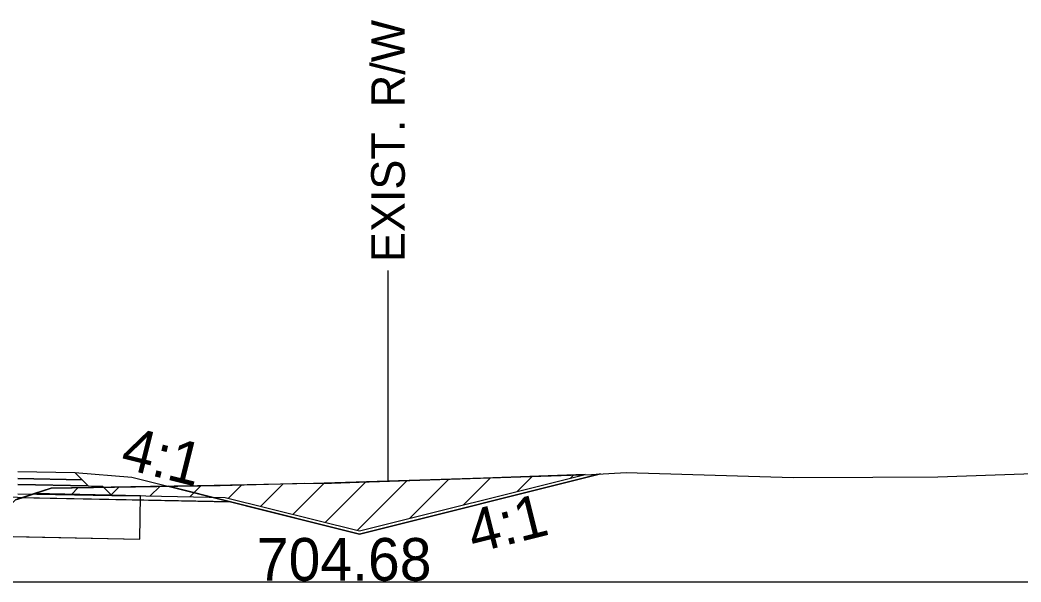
# Model space of a CAD drawing. Extents: x -26 to 4303, y -10 to 9577.
# Drawn here: x 2167.07 to 2202.24, y 9000 to 9019.75 of the extents above; entities that cross this region are included whole.
import ezdxf

# ---------------------------------------------------------------- set-up
doc = ezdxf.new("R2010")
doc.units = 0
for name, color, linetype in [('Old_Level_2', 7, 'Continuous'), ('Pattern 1', 7, 'Continuous'), ('Prop CMT Pvmt Course 2', 7, 'Continuous'), ('Prop CMT Pvmt Course 2 Wedge', 7, 'Continuous'), ('Prop CMT Pvmt Course 3', 7, 'Continuous'), ('Prop CMT Pvmt Wedge Surface 1', 7, 'Continuous'), ('Prop CMT Shld Paved Course 2', 7, 'Continuous'), ('Prop CMT Slope Grass', 7, 'Continuous'), ('Prop CMT Subgrade Earthwork', 7, 'Continuous'), ('Prop Road Sect_ Recs - UC Shallow (Outline)', 7, 'Continuous'), ('Prop Shade Light', 7, 'Continuous'), ('Prop XS DDE Elevations', 7, 'Continuous'), ('Prop XS Ditch Standard Text', 7, 'Continuous'), ('Prop XS Hydro Elevations', 7, 'Continuous'), ('Prop XS Side Slope Text', 7, 'Continuous')]:
    doc.layers.add(name, color=color, linetype=linetype)

msp = doc.modelspace()

# ---------------------------------------------------------------- linework, layer by layer
at = {"layer": 'Old_Level_2'}
msp.add_line((2150, 9000), (2300, 9000), dxfattribs=at)
msp.add_line((2150, 9000), (2300, 9000), dxfattribs=at)
at = {"layer": 'Pattern 1'}
for p, q in [((2184.525, 9003.173), (2185.063, 9003.711)), ((2186.41, 9003.644), (2186.527, 9003.761)), ((2170.261, 9003.051), (2170.547, 9003.338)), ((2171.648, 9003.024), (2171.983, 9003.359)), ((2173.034, 9002.996), (2173.42, 9003.382)), ((2174.395, 9002.943), (2174.865, 9003.413)), ((2175.527, 9002.66), (2176.31, 9003.443)), ((2176.658, 9002.377), (2177.759, 9003.478)), ((2177.789, 9002.094), (2179.219, 9003.524)), ((2178.921, 9001.811), (2180.679, 9003.57)), ((2180.754, 9002.23), (2182.139, 9003.615)), ((2182.639, 9002.701), (2183.6, 9003.662)), ((2168.875, 9003.079), (2169.111, 9003.316))]:
    msp.add_line(p, q, dxfattribs=at)
msp.add_lwpolyline([(2179, 9001.792), (2186.933, 9003.775), (2183.355, 9003.654), (2177.385, 9003.466), (2173.307, 9003.379), (2171.653, 9003.354), (2169.587, 9003.323), (2168.171, 9003.302), (2167.575, 9003.105), (2174.283, 9002.971)], close=True, dxfattribs=at)
at = {"layer": 'Prop CMT Pvmt Course 2'}
for points in [[(2167, 9003.883), (2169, 9003.843), (2169.255, 9003.588)], [(2169.255, 9003.588), (2167, 9003.633)]]:
    msp.add_lwpolyline(points, dxfattribs=at)
at = {"layer": 'Prop CMT Pvmt Course 2 Wedge'}
msp.add_lwpolyline([(2169, 9003.843), (2171, 9003.683), (2179, 9001.683), (2187.469, 9003.8)], dxfattribs=at)
at = {"layer": 'Prop CMT Pvmt Course 3'}
for points in [[(2167, 9003.633), (2169.255, 9003.588), (2169.468, 9003.375)], [(2169.468, 9003.375), (2167, 9003.424)]]:
    msp.add_lwpolyline(points, dxfattribs=at)
at = {"layer": 'Prop CMT Pvmt Wedge Surface 1'}
msp.add_line((2166.982, 9002.966), (2174.465, 9002.816), dxfattribs=at)
at = {"layer": 'Prop CMT Shld Paved Course 2'}
msp.add_lwpolyline([(2167, 9003.883), (2169, 9003.843)], dxfattribs=at)
at = {"layer": 'Prop CMT Slope Grass'}
msp.add_lwpolyline([(2166.918, 9002.889), (2168.169, 9003.301), (2174.107, 9003.391), (2177.061, 9003.467), (2177.704, 9003.465), (2178.983, 9003.505), (2187.146, 9003.782), (2188.364, 9003.85), (2194.238, 9003.67), (2197.04, 9003.684), (2199.323, 9003.695), (2204.35, 9003.872)], dxfattribs=at)
at = {"layer": 'Prop CMT Subgrade Earthwork'}
for points in [[(2167, 9003.424), (2169.468, 9003.375), (2169.968, 9003.365), (2170.308, 9003.025)], [(2170.308, 9003.025), (2167, 9003.091)]]:
    msp.add_lwpolyline(points, dxfattribs=at)
at = {"layer": 'Prop Road Sect_ Recs - UC Shallow (Outline)'}
msp.add_lwpolyline([(2165.576, 9001.619), (2171.278, 9001.505), (2171.307, 9003.03), (2167.575, 9003.105), (2166.918, 9002.889)], close=True, dxfattribs=at)
at = {"layer": 'Prop Shade Light'}
for p, q in [((2167.575, 9003.105), (2166.918, 9002.889)), ((2170.308, 9003.025), (2167.575, 9003.105)), ((2171.307, 9003.03), (2170.308, 9003.025)), ((2171.278, 9001.505), (2171.307, 9003.03)), ((2165.576, 9001.619), (2171.278, 9001.505))]:
    msp.add_line(p, q, dxfattribs=at)
at = {"layer": 'Prop XS DDE Elevations'}
for points in [[(2177.061, 9003.467), (2177.704, 9003.465), (2178.983, 9003.505), (2187.146, 9003.782), (2187.469, 9003.8), (2179, 9001.683), (2174.465, 9002.816), (2172.277, 9003.363), (2174.107, 9003.391)], [(2168.169, 9003.301), (2172.277, 9003.363), (2174.465, 9002.816), (2167.143, 9002.963)], [(2165.362, 9001.417), (2166.918, 9002.889), (2167.143, 9002.963), (2166.982, 9002.966), (2162.549, 9003.055)]]:
    msp.add_lwpolyline(points, close=True, dxfattribs=at)
at = {"layer": 'Prop XS Ditch Standard Text'}
msp.add_line((2180, 9010.941), (2180, 9003.54), dxfattribs=at)

# ---------------------------------------------------------------- texts
msp.add_text('EXIST. R/W', height=1.1811, rotation=90, dxfattribs=at).set_placement((2180.591, 9011.243))
at = {"layer": 'Prop XS Hydro Elevations'}
msp.add_text('704.68', height=1.5, dxfattribs=at).set_placement((2175.393, 9000.045))
at = {"layer": 'Prop XS Side Slope Text'}
for rotation, p in [(345.9638, (2170.549, 9004.024)), (14.0362, (2183.017, 9001.002))]:
    msp.add_text('4:1', height=1.5, rotation=rotation, dxfattribs=at).set_placement(p)

doc.saveas('drawing.dxf')
